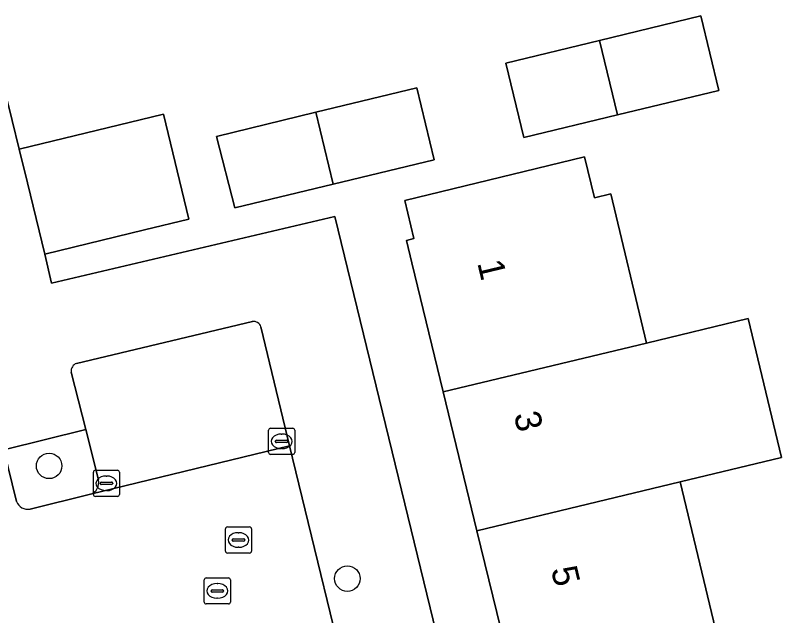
# Model space of a CAD drawing. Extents: x 159716 to 160783, y 383290 to 384031.
# Drawn here: x 160223.98 to 160253.79, y 383522.79 to 383545.8 of the extents above; entities that cross this region are included whole.
import ezdxf

# ---------------------------------------------------------------- set-up
doc = ezdxf.new("R2010")
doc.units = 0
for name, color, linetype in [('IMGEO_Boom', 7, 'Continuous'), ('IMGEO_Erf', 7, 'Continuous'), ('IMGEO_Groenvoorziening', 7, 'Continuous'), ('IMGEO_Kolk', 7, 'Continuous'), ('IMGEO_Pand', 7, 'Continuous'), ('IMGEO_Pand_nummerreeks', 7, 'Continuous'), ('IMGEO_Parkeervlak_open', 7, 'Continuous'), ('IMGEO_Rijbaan_lokaal_open', 7, 'Continuous'), ('IMGEO_Rioolput', 7, 'Continuous'), ('IMGEO_Voetpad_open', 7, 'Continuous')]:
    doc.layers.add(name, color=color, linetype=linetype)

msp = doc.modelspace()

# ---------------------------------------------------------------- linework, layer by layer
at = {"layer": 'IMGEO_Boom'}
for centre in [(160225.271, 383528.524), (160236.713, 383524.201)]:
    msp.add_circle(centre, 0.489, dxfattribs=at)
at = {"layer": 'IMGEO_Erf'}
msp.add_lwpolyline([(160255.541, 383556.399), (160249.88, 383555.027), (160244.377, 383553.693), (160238.875, 383552.361), (160233.373, 383551.027), (160234.348, 383547.003), (160231.853, 383546.399), (160231.626, 383547.337), (160228.619, 383546.609), (160227.871, 383549.693), (160227.072, 383549.499), (160222.173, 383548.452), (160223.853, 383541.771), (160224.121, 383540.671), (160229.666, 383542.021), (160230.628, 383537.987), (160228.936, 383537.573), (160225.103, 383536.646), (160225.36, 383535.533), (160236.232, 383538.092), (160242.449, 383512.59), (160267.426, 383518.786)], dxfattribs=at)
for points in [[(160250.277, 383545.784), (160250.968, 383542.93), (160247.079, 383541.988), (160243.482, 383541.116), (160242.791, 383543.97), (160246.388, 383544.842)], [(160235.502, 383542.089), (160239.373, 383543.029), (160240.043, 383540.269), (160236.173, 383539.329), (160232.396, 383538.417), (160231.696, 383541.165)], [(160252.089, 383534.175), (160253.371, 383528.845), (160249.476, 383527.908), (160250.833, 383522.268), (160251.002, 383521.564), (160252.269, 383516.763), (160244.402, 383514.857), (160243.056, 383520.398), (160241.686, 383526.035), (160240.391, 383531.362), (160239.188, 383536.311), (160238.978, 383537.176), (160239.27, 383537.247), (160238.915, 383538.705), (160245.816, 383540.381), (160246.193, 383538.813), (160246.817, 383538.963), (160248.194, 383533.238)]]:
    msp.add_lwpolyline(points, close=True, dxfattribs=at)
at = {"layer": 'IMGEO_Groenvoorziening'}
for points in [[(160226.678, 383529.92), (160223.528, 383529.146), (160224.02, 383527.154)], [(160227.161, 383527.985), (160226.678, 383529.92)], [(160224.539, 383526.869), (160226.865, 383527.441)]]:
    msp.add_lwpolyline(points, dxfattribs=at)
for centre, radius, start, end in [((160226.719, 383527.873), 0.456, 288.649, 14.2482), ((160224.459, 383527.339), 0.476, 202.8078, 279.6469)]:
    msp.add_arc(centre, radius, start, end, dxfattribs=at)
at = {"layer": 'IMGEO_Kolk'}
for p, q in [((160233.766, 383529.966), (160234.618, 383529.966)), ((160233.691, 383529.04), (160233.691, 383529.892)), ((160234.179, 383529.746), (160234.204, 383529.746)), ((160234.692, 383529.892), (160234.692, 383529.04)), ((160233.95, 383529.46), (160233.95, 383529.472)), ((160234.388, 383529.423), (160233.99, 383529.423)), ((160233.993, 383529.509), (160234.391, 383529.509)), ((160234.434, 383529.472), (160234.434, 383529.46)), ((160234.202, 383529.186), (160234.177, 383529.186)), ((160234.618, 383528.966), (160233.766, 383528.966)), ((160226.97, 383527.431), (160226.97, 383528.283)), ((160227.045, 383528.357), (160227.897, 383528.357)), ((160227.458, 383528.137), (160227.483, 383528.137)), ((160227.971, 383528.283), (160227.971, 383527.431)), ((160227.229, 383527.851), (160227.229, 383527.863)), ((160227.272, 383527.9), (160227.67, 383527.9)), ((160227.713, 383527.863), (160227.713, 383527.851)), ((160227.667, 383527.814), (160227.269, 383527.814)), ((160227.481, 383527.577), (160227.456, 383527.577)), ((160227.897, 383527.357), (160227.045, 383527.357))]:
    msp.add_line(p, q, dxfattribs=at)
for points in [[(160233.766, 383529.966), (160234.618, 383529.966)], [(160233.691, 383529.04), (160233.691, 383529.892)], [(160234.692, 383529.892), (160234.692, 383529.04)], [(160234.618, 383528.966), (160233.766, 383528.966)], [(160226.97, 383527.431), (160226.97, 383528.283)], [(160227.045, 383528.357), (160227.897, 383528.357)], [(160227.971, 383528.283), (160227.971, 383527.431)], [(160227.897, 383527.357), (160227.045, 383527.357)]]:
    msp.add_lwpolyline(points, dxfattribs=at)
for centre, radius, start, end in [((160233.768, 383529.89), 0.0765, 91.552, 178.448), ((160233.768, 383529.89), 0.0765, 91.552, 178.448), ((160234.616, 383529.89), 0.0765, 1.552, 88.448), ((160234.616, 383529.89), 0.0765, 1.552, 88.448), ((160233.99, 383529.469), 0.0403, 85.8775, 175.7526), ((160233.987, 383529.459), 0.0366, 178.938, 274.7102), ((160234.391, 383529.466), 0.043, 264.8664, 352.4533), ((160234.395, 383529.471), 0.0386, 1.7309, 96.639), ((160233.768, 383529.042), 0.0765, 181.552, 268.448), ((160233.768, 383529.042), 0.0765, 181.552, 268.448), ((160234.616, 383529.042), 0.0765, 271.552, 358.448), ((160234.616, 383529.042), 0.0765, 271.552, 358.448), ((160227.047, 383528.281), 0.0765, 91.552, 178.448), ((160227.047, 383528.281), 0.0765, 91.552, 178.448), ((160227.895, 383528.281), 0.0765, 1.552, 88.448), ((160227.895, 383528.281), 0.0765, 1.552, 88.448), ((160227.269, 383527.86), 0.0403, 85.8775, 175.7526), ((160227.266, 383527.85), 0.0366, 178.938, 274.7102), ((160227.67, 383527.857), 0.043, 264.8664, 352.4533), ((160227.674, 383527.862), 0.0386, 1.7309, 96.639), ((160227.047, 383527.433), 0.0765, 181.552, 268.448), ((160227.047, 383527.433), 0.0765, 181.552, 268.448), ((160227.895, 383527.433), 0.0765, 271.552, 358.448), ((160227.895, 383527.433), 0.0765, 271.552, 358.448)]:
    msp.add_arc(centre, radius, start, end, dxfattribs=at)
for centre, major_axis, ratio, start_param, end_param in [((160234.178, 383529.466), (-0.387, 0.002), 0.722429, 4.712389, 7.853982), ((160234.203, 383529.466), (-0.39, 0.002), 0.717154, 1.570796, 4.712389), ((160227.457, 383527.857), (-0.387, 0.002), 0.722429, 4.712389, 7.853982), ((160227.482, 383527.857), (-0.39, 0.002), 0.717154, 1.570796, 4.712389)]:
    msp.add_ellipse(centre, major_axis=major_axis, ratio=ratio, start_param=start_param, end_param=end_param, dxfattribs=at)
at = {"layer": 'IMGEO_Pand'}
for points in [[(160246.388, 383544.842), (160247.079, 383541.988), (160250.968, 383542.93), (160250.277, 383545.784)], [(160246.388, 383544.842), (160242.791, 383543.97), (160243.482, 383541.116), (160247.079, 383541.988)], [(160239.373, 383543.029), (160235.502, 383542.089), (160236.173, 383539.329), (160240.043, 383540.269)], [(160229.666, 383542.021), (160224.121, 383540.671), (160224.443, 383539.378), (160225.103, 383536.646), (160228.936, 383537.573), (160230.628, 383537.987)], [(160235.502, 383542.089), (160231.696, 383541.165), (160232.396, 383538.417), (160236.173, 383539.329)], [(160246.817, 383538.963), (160246.193, 383538.813), (160245.816, 383540.381), (160238.915, 383538.705), (160239.27, 383537.247), (160238.978, 383537.176), (160239.188, 383536.311), (160240.391, 383531.362), (160248.194, 383533.238)], [(160252.089, 383534.175), (160248.194, 383533.238), (160240.391, 383531.362), (160241.686, 383526.035), (160249.476, 383527.908), (160253.371, 383528.845)], [(160249.476, 383527.908), (160241.686, 383526.035), (160243.056, 383520.398), (160250.833, 383522.268)]]:
    msp.add_lwpolyline(points, close=True, dxfattribs=at)
at = {"layer": 'IMGEO_Parkeervlak_open'}
for points in [[(160233.068, 383534.062), (160226.327, 383532.456)], [(160226.865, 383527.441), (160234.497, 383529.288), (160233.4, 383533.854)], [(160226.119, 383532.124), (160226.678, 383529.92)], [(160226.678, 383529.92), (160227.161, 383527.985)]]:
    msp.add_lwpolyline(points, dxfattribs=at)
for centre, radius, start, end in [((160233.113, 383533.765), 0.3, 17.1854, 98.6798), ((160226.42, 383532.167), 0.304, 107.7439, 188.1213), ((160226.719, 383527.873), 0.456, 288.649, 14.2482)]:
    msp.add_arc(centre, radius, start, end, dxfattribs=at)
at = {"layer": 'IMGEO_Rijbaan_lokaal_open'}
for points in [[(160224.02, 383527.154), (160223.528, 383529.146), (160221.303, 383538.588)], [(160229.879, 383503.039), (160229.003, 383506.672), (160228.43, 383509.037), (160228.052, 383510.546), (160228.045, 383510.608), (160226.769, 383515.897), (160237.139, 383518.423), (160234.497, 383529.288), (160226.865, 383527.441), (160224.539, 383526.869)]]:
    msp.add_lwpolyline(points, dxfattribs=at)
msp.add_arc((160224.459, 383527.339), 0.476, 202.8078, 279.6469, dxfattribs=at)
at = {"layer": 'IMGEO_Rioolput'}
for p, q in [((160232.036, 383525.257), (160232.036, 383526.109)), ((160232.111, 383526.183), (160232.963, 383526.183)), ((160233.037, 383526.109), (160233.037, 383525.257)), ((160232.524, 383525.963), (160232.549, 383525.963)), ((160232.295, 383525.677), (160232.295, 383525.689)), ((160232.733, 383525.64), (160232.335, 383525.64)), ((160232.338, 383525.726), (160232.736, 383525.726)), ((160232.779, 383525.689), (160232.779, 383525.677)), ((160232.963, 383525.183), (160232.111, 383525.183)), ((160232.547, 383525.403), (160232.522, 383525.403)), ((160231.225, 383523.303), (160231.225, 383524.155)), ((160231.3, 383524.229), (160232.152, 383524.229)), ((160231.713, 383524.009), (160231.738, 383524.009)), ((160232.226, 383524.155), (160232.226, 383523.303)), ((160231.484, 383523.723), (160231.484, 383523.735)), ((160231.922, 383523.686), (160231.524, 383523.686)), ((160231.527, 383523.772), (160231.925, 383523.772)), ((160231.968, 383523.735), (160231.968, 383523.723)), ((160231.736, 383523.449), (160231.711, 383523.449)), ((160232.152, 383523.229), (160231.3, 383523.229))]:
    msp.add_line(p, q, dxfattribs=at)
for points in [[(160232.036, 383525.257), (160232.036, 383526.109)], [(160232.111, 383526.183), (160232.963, 383526.183)], [(160233.037, 383526.109), (160233.037, 383525.257)], [(160232.963, 383525.183), (160232.111, 383525.183)], [(160231.225, 383523.303), (160231.225, 383524.155)], [(160231.3, 383524.229), (160232.152, 383524.229)], [(160232.226, 383524.155), (160232.226, 383523.303)], [(160232.152, 383523.229), (160231.3, 383523.229)]]:
    msp.add_lwpolyline(points, dxfattribs=at)
for centre, radius, start, end in [((160232.113, 383526.107), 0.0765, 91.552, 178.448), ((160232.113, 383526.107), 0.0765, 91.552, 178.448), ((160232.961, 383526.107), 0.0765, 1.552, 88.448), ((160232.961, 383526.107), 0.0765, 1.552, 88.448), ((160232.335, 383525.686), 0.0403, 85.8775, 175.7526), ((160232.332, 383525.676), 0.0366, 178.938, 274.7102), ((160232.736, 383525.683), 0.043, 264.8664, 352.4533), ((160232.74, 383525.688), 0.0386, 1.7309, 96.639), ((160232.113, 383525.259), 0.0765, 181.552, 268.448), ((160232.113, 383525.259), 0.0765, 181.552, 268.448), ((160232.961, 383525.259), 0.0765, 271.552, 358.448), ((160232.961, 383525.259), 0.0765, 271.552, 358.448), ((160231.302, 383524.153), 0.0765, 91.552, 178.448), ((160231.302, 383524.153), 0.0765, 91.552, 178.448), ((160232.15, 383524.153), 0.0765, 1.552, 88.448), ((160232.15, 383524.153), 0.0765, 1.552, 88.448), ((160231.524, 383523.732), 0.0403, 85.8775, 175.7526), ((160231.521, 383523.722), 0.0366, 178.938, 274.7102), ((160231.925, 383523.729), 0.043, 264.8664, 352.4533), ((160231.929, 383523.734), 0.0386, 1.7309, 96.639), ((160231.302, 383523.305), 0.0765, 181.552, 268.448), ((160231.302, 383523.305), 0.0765, 181.552, 268.448), ((160232.15, 383523.305), 0.0765, 271.552, 358.448), ((160232.15, 383523.305), 0.0765, 271.552, 358.448)]:
    msp.add_arc(centre, radius, start, end, dxfattribs=at)
for centre, major_axis, ratio, start_param, end_param in [((160232.523, 383525.683), (-0.387, 0.002), 0.722429, 4.712389, 7.853982), ((160232.548, 383525.683), (-0.39, 0.002), 0.717154, 1.570796, 4.712389), ((160231.712, 383523.729), (-0.387, 0.002), 0.722429, 4.712389, 7.853982), ((160231.737, 383523.729), (-0.39, 0.002), 0.717154, 1.570796, 4.712389)]:
    msp.add_ellipse(centre, major_axis=major_axis, ratio=ratio, start_param=start_param, end_param=end_param, dxfattribs=at)
at = {"layer": 'IMGEO_Voetpad_open'}
for points in [[(160220.268, 383556.319), (160219.583, 383559.225), (160216.391, 383558.613), (160221.303, 383538.588), (160223.528, 383529.146), (160226.678, 383529.92), (160226.119, 383532.124)], [(160228.045, 383510.608), (160228.052, 383510.546), (160228.43, 383509.037), (160240.416, 383511.937), (160242.729, 383502.512), (160244.809, 383503.084), (160243.522, 383508.24), (160242.449, 383512.59), (160236.232, 383538.092), (160225.36, 383535.533), (160225.103, 383536.646), (160224.443, 383539.378), (160224.121, 383540.671), (160223.853, 383541.771), (160222.173, 383548.452), (160220.268, 383556.319)], [(160226.327, 383532.456), (160233.068, 383534.062)], [(160233.4, 383533.854), (160234.497, 383529.288), (160237.139, 383518.423), (160238.269, 383513.755)]]:
    msp.add_lwpolyline(points, dxfattribs=at)
for centre, radius, start, end in [((160233.113, 383533.765), 0.3, 17.1854, 98.6798), ((160226.42, 383532.167), 0.304, 107.7439, 188.1213)]:
    msp.add_arc(centre, radius, start, end, dxfattribs=at)

# ---------------------------------------------------------------- texts
at = {"layer": 'IMGEO_Pand_nummerreeks'}
for s, p in [('1', (160241.693, 383536.311)), ('3', (160243.093, 383530.49)), ('5', (160244.52, 383524.558))]:
    msp.add_text(s, height=1, rotation=283.5273, dxfattribs=at).set_placement(p)

doc.saveas('drawing.dxf')
